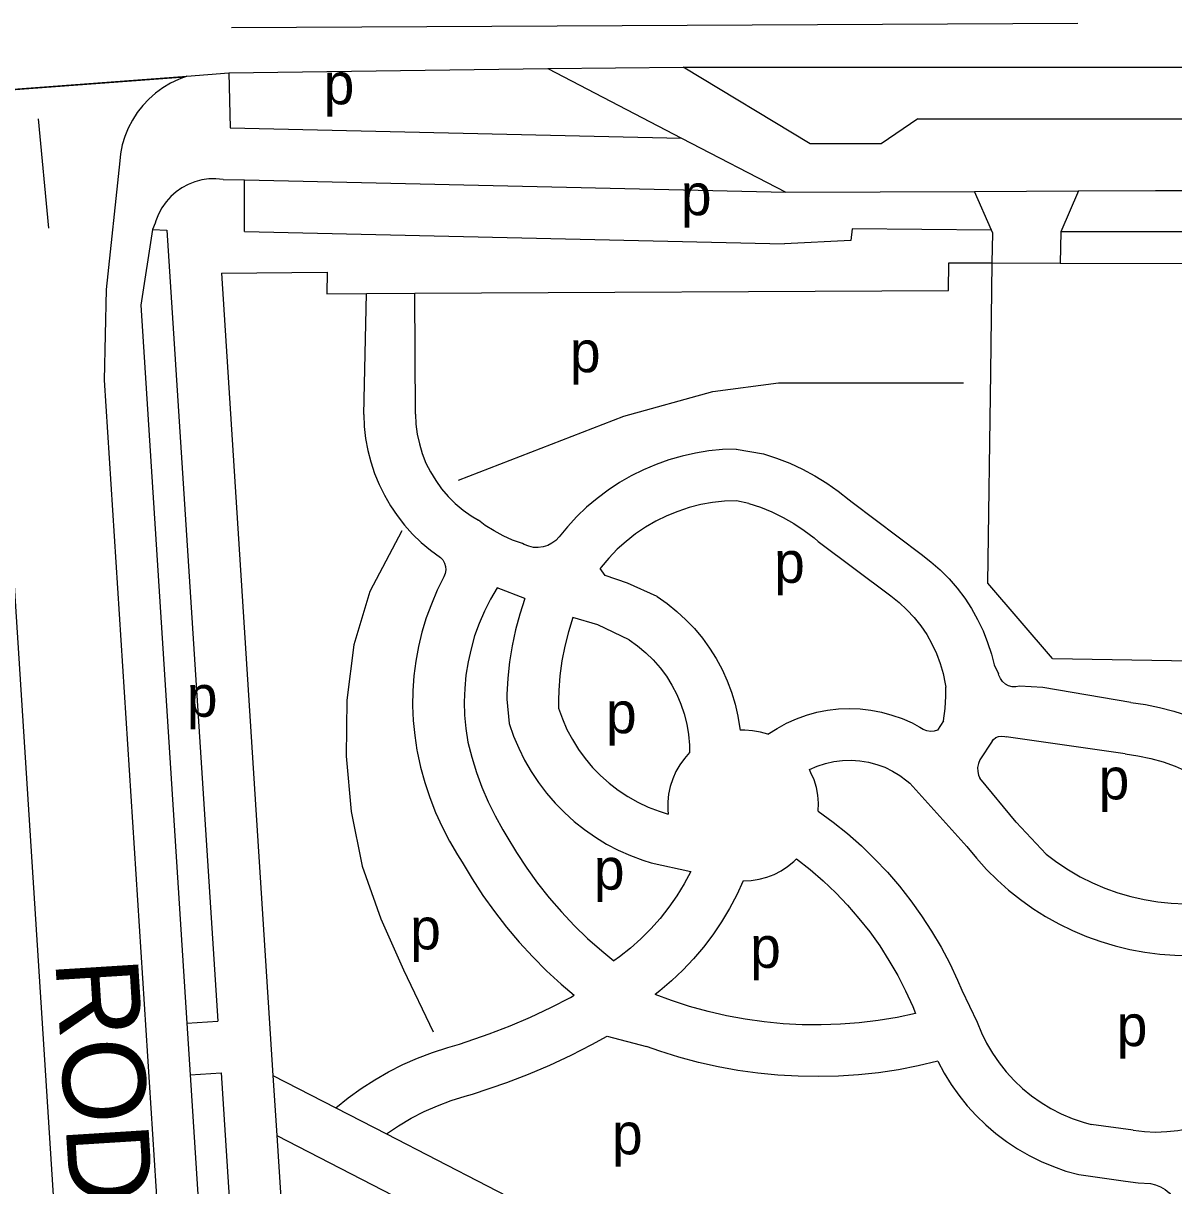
# Model space of a CAD drawing. Extents: x 159675 to 162108, y 386471 to 388472.
# Drawn here: x 160734.5 to 160845.9, y 388231.2 to 388343.7 of the extents above; entities that cross this region are included whole.
import ezdxf

# ---------------------------------------------------------------- set-up
doc = ezdxf.new("R2010")
doc.units = 0
for name, color, linetype in [('BLT_Basislijn', 7, 'Continuous'), ('BLT_Centroide', 7, 'Continuous'), ('BLT_Straatnaam_hoofdweg', 7, 'Continuous'), ('BLT_Vlakafsluiter', 7, 'Continuous')]:
    doc.layers.add(name, color=color, linetype=linetype)

msp = doc.modelspace()

# ---------------------------------------------------------------- linework, layer by layer
at = {"layer": 'BLT_Basislijn'}
for p, q in [((160754.67, 388343.26), (160836.58, 388343.67)), ((160754.41, 388338.86), (160754.52, 388333.56)), ((160735.94, 388334.44), (160736.95, 388323.85)), ((160754.52, 388333.56), (160798.22, 388332.57)), ((160821.1, 388334.42), (160947.87, 388334.42)), ((160798.22, 388332.57), (160808.32, 388327.34)), ((160753.85, 388328.57), (160755.91, 388328.53)), ((160755.91, 388328.53), (160808.32, 388327.34)), ((160755.91, 388323.53), (160755.91, 388328.53)), ((160808.32, 388327.34), (160826.59, 388327.41)), ((160826.59, 388327.41), (160836.65, 388327.45)), ((160828.22, 388323.66), (160826.59, 388327.41)), ((160836.65, 388327.45), (160844.12, 388327.48)), ((160844.12, 388327.48), (160858.93, 388327.54)), ((160755.91, 388323.53), (160808.2, 388322.34)), ((160860.38, 388323.49), (160834.93, 388323.49)), ((160828.31, 388320.48), (160834.87, 388320.46)), ((160834.87, 388320.46), (160847.78, 388320.42)), ((160767.46, 388305.81), (160767.73, 388317.53)), ((160767.73, 388317.53), (160772.41, 388317.55)), ((160772.46, 388305.86), (160772.41, 388317.55)), ((160803.51, 388302.48), (160806.15, 388302.02)), ((160804.73, 388297.22), (160803.55, 388297.48)), ((160814.73, 388297.33), (160821.42, 388292.32)), ((160811.45, 388293.55), (160818.49, 388288.28)), ((160783.05, 388288.02), (160780.38, 388289.07)), ((160828.49, 388281.61), (160828.91, 388280.74)), ((160781.32, 388278.27), (160781.55, 388275.92)), ((160786.32, 388278.19), (160786.32, 388277.42)), ((160823.6, 388276.19), (160823.02, 388275.3)), ((160828.3, 388274.23), (160827.11, 388272.42)), ((160841.17, 388272.99), (160829.65, 388274.64)), ((160830.61, 388266.38), (160827.11, 388270.64)), ((160820.32, 388270.15), (160825.85, 388264.04)), ((160795.3, 388262.44), (160799.13, 388261.62)), ((160825.37, 388250.14), (160826.84, 388247.05)), ((160750.34, 388246.93), (160753.34, 388247.13)), ((160750.34, 388246.93), (160750.66, 388241.94)), ((160776.75, 388244.91), (160779.62, 388245.91)), ((160791.03, 388245.69), (160794.84, 388244.68)), ((160750.66, 388241.94), (160753.66, 388242.14)), ((160758.68, 388241.88), (160764.75, 388238.76)), ((160758.68, 388241.88), (160759.06, 388236.07)), ((160777.98, 388240.06), (160781.32, 388241.21)), ((160764.75, 388238.76), (160769.66, 388236.24)), ((160841.96, 388236.59), (160837.88, 388237.14)), ((160759.06, 388236.07), (160785.61, 388222.41)), ((160769.66, 388236.24), (160789.89, 388225.83)), ((160836.68, 388232.29), (160841.19, 388231.65))]:
    msp.add_line(p, q, dxfattribs=at)
for points in [[(160754.41, 388338.86), (160785.27, 388339.28)], [(160785.27, 388339.28), (160798.22, 388332.57)], [(160821.1, 388334.42), (160817.54, 388332), (160810.68, 388332), (160798.39, 388339.42)], [(160798.39, 388339.42), (160959.39, 388339.42)], [(160750.17, 388338.48), (160749.53, 388338.24), (160748.75, 388337.87), (160748.01, 388337.43), (160747.31, 388336.92), (160746.66, 388336.34), (160746.07, 388335.71), (160745.53, 388335.03), (160745.07, 388334.3), (160744.67, 388333.53), (160744.34, 388332.73), (160744.09, 388331.9), (160743.92, 388331.05), (160743.84, 388330.36)], [(160750.35, 388338.55), (160750.17, 388338.48)], [(160750.35, 388338.55), (160754.41, 388338.86)], [(160743.84, 388330.36), (160742.52, 388317.92)], [(160753.85, 388328.57), (160753.16, 388328.63), (160752.47, 388328.61), (160751.79, 388328.51), (160751.12, 388328.33), (160750.48, 388328.08), (160749.87, 388327.75), (160749.31, 388327.35), (160748.79, 388326.9), (160748.33, 388326.38), (160747.93, 388325.82), (160747.6, 388325.21), (160747.34, 388324.57), (160747.27, 388324.32), (160747.03, 388323.72)], [(160836.65, 388327.45), (160834.93, 388323.49)], [(160747.03, 388323.72), (160745.88, 388316.4), (160750.34, 388246.93)], [(160747.03, 388323.72), (160748.42, 388323.67), (160753.34, 388247.13)], [(160828.22, 388323.66), (160814.76, 388323.77), (160814.63, 388322.67), (160808.2, 388322.34)], [(160828.31, 388320.48), (160828.35, 388323.36), (160828.22, 388323.66)], [(160834.93, 388323.49), (160834.87, 388320.46)], [(160772.41, 388317.55), (160824.08, 388317.83), (160824.11, 388320.49), (160828.31, 388320.48)], [(160828.16, 388309.9), (160828.31, 388320.48)], [(160753.7, 388319.5), (160763.92, 388319.6), (160763.9, 388317.51), (160767.73, 388317.53)], [(160753.7, 388319.5), (160758.68, 388241.88)], [(160742.52, 388317.92), (160742.34, 388309.14), (160755.09, 388110.44), (160760.41, 388033.7)], [(160731.91, 388315.5), (160745.11, 388109.78), (160749.09, 388052.46)], [(160776.65, 388299.48), (160792.64, 388305.65), (160801.27, 388308.04), (160807.63, 388308.87), (160825.53, 388308.87)], [(160834.15, 388282.21), (160827.89, 388289.49), (160828.16, 388309.9)], [(160834.15, 388282.21), (160864.89, 388281.69), (160865.17, 388308.55)], [(160767.46, 388305.81), (160767.51, 388304.65), (160767.64, 388303.5), (160767.85, 388302.35), (160768.14, 388301.23), (160768.51, 388300.12), (160768.95, 388299.05), (160769.46, 388298.01), (160770.05, 388297), (160770.7, 388296.04), (160771.42, 388295.12), (160772.2, 388294.26), (160773.03, 388293.45), (160773.92, 388292.7), (160774.88, 388292)], [(160772.46, 388305.86), (160772.51, 388304.89), (160772.64, 388303.92), (160772.85, 388302.97), (160773.13, 388302.04), (160773.49, 388301.13), (160773.93, 388300.26), (160774.43, 388299.43), (160775, 388298.64), (160775.64, 388297.9), (160776.33, 388297.21), (160777.08, 388296.58), (160777.87, 388296.02), (160778.58, 388295.59)], [(160803.51, 388302.48), (160802.19, 388302.43), (160800.87, 388302.3), (160799.57, 388302.09), (160798.28, 388301.8), (160797.01, 388301.44), (160795.76, 388301), (160794.54, 388300.48), (160793.36, 388299.89), (160792.21, 388299.23), (160791.11, 388298.5), (160790.05, 388297.71), (160789.04, 388296.86), (160788.09, 388295.94), (160787.19, 388294.97), (160786.38, 388293.98)], [(160806.15, 388302.02), (160807.43, 388301.6), (160808.7, 388301.1), (160809.93, 388300.53), (160811.12, 388299.89), (160812.28, 388299.18), (160813.39, 388298.4), (160814.45, 388297.56), (160814.73, 388297.33)], [(160803.55, 388297.48), (160802.39, 388297.43), (160801.24, 388297.3), (160800.09, 388297.1), (160798.97, 388296.81), (160797.86, 388296.45), (160796.79, 388296.01), (160795.75, 388295.5), (160794.74, 388294.92), (160793.78, 388294.27), (160792.86, 388293.55), (160792, 388292.78), (160791.19, 388291.94), (160790.44, 388291.06), (160790.34, 388290.92)], [(160804.73, 388297.22), (160805.87, 388296.85), (160806.98, 388296.4), (160808.06, 388295.87), (160809.1, 388295.28), (160810.1, 388294.61), (160811.06, 388293.88), (160811.45, 388293.55)], [(160782.83, 388293.35), (160781.88, 388293.68), (160780.96, 388294.08), (160780.08, 388294.56), (160779.23, 388295.1), (160778.58, 388295.59)], [(160771.16, 388294.56), (160768.07, 388288.69), (160766.52, 388283.53), (160765.84, 388278.18), (160765.78, 388272.78), (160766.25, 388267.41), (160767.32, 388262.12), (160769.11, 388257.04), (160771.31, 388252.11), (160774.19, 388246.09)], [(160786.38, 388293.98), (160786.06, 388293.64), (160785.68, 388293.36), (160785.27, 388293.15), (160784.82, 388293.01), (160784.36, 388292.95), (160783.89, 388292.97), (160783.44, 388293.07), (160783.01, 388293.25), (160782.83, 388293.35)], [(160774.88, 388292), (160775.12, 388291.75), (160775.29, 388291.45), (160775.39, 388291.12), (160775.42, 388290.78), (160775.36, 388290.44), (160775.21, 388290.11)], [(160821.42, 388292.32), (160822.37, 388291.58), (160823.27, 388290.78), (160824.12, 388289.92), (160824.91, 388289.01), (160825.64, 388288.05), (160826.3, 388287.04), (160826.89, 388285.99), (160827.41, 388284.9), (160827.86, 388283.78), (160828.23, 388282.63), (160828.49, 388281.61)], [(160795.87, 388288.21), (160792.99, 388289.52), (160790.84, 388290.24), (160790.34, 388290.92)], [(160775.21, 388290.11), (160774.57, 388288.82), (160774.01, 388287.49), (160773.51, 388286.14), (160773.1, 388284.77), (160772.76, 388283.37), (160772.5, 388281.95), (160772.32, 388280.53), (160772.22, 388279.09), (160772.2, 388277.65), (160772.26, 388276.21), (160772.4, 388274.78), (160772.61, 388273.36), (160772.64, 388273.22)], [(160780.38, 388289.07), (160779.73, 388287.96), (160779.15, 388286.8), (160778.64, 388285.61), (160778.2, 388284.4), (160777.85, 388283.16), (160777.56, 388281.89), (160777.36, 388280.62), (160777.24, 388279.33), (160777.2, 388278.04), (160777.23, 388276.75), (160777.35, 388275.46), (160777.55, 388274.14)], [(160783.05, 388288.02), (160782.57, 388286.52), (160782.16, 388284.99), (160781.83, 388283.45), (160781.59, 388281.89), (160781.42, 388280.32), (160781.33, 388278.74), (160781.32, 388278.27)], [(160795.87, 388288.21), (160796.85, 388287.53), (160797.78, 388286.78), (160798.66, 388285.97), (160799.49, 388285.11), (160800.25, 388284.19), (160800.95, 388283.22), (160801.59, 388282.21), (160802.15, 388281.16), (160802.65, 388280.07), (160803.07, 388278.95), (160803.41, 388277.8), (160803.68, 388276.64), (160803.87, 388275.46), (160803.89, 388275.29)], [(160818.49, 388288.28), (160819.3, 388287.64), (160820.05, 388286.94), (160820.75, 388286.19), (160821.39, 388285.39), (160821.96, 388284.54), (160822.47, 388283.64), (160822.9, 388282.71), (160823.27, 388281.75), (160823.55, 388280.76), (160823.76, 388279.76), (160823.81, 388279.43)], [(160787.71, 388286.19), (160787.28, 388284.81), (160786.93, 388283.41), (160786.65, 388281.98), (160786.46, 388280.55), (160786.35, 388279.11), (160786.32, 388278.19)], [(160793.15, 388284.02), (160790.12, 388285.46), (160787.71, 388286.19)], [(160793.15, 388284.02), (160793.98, 388283.43), (160794.76, 388282.78), (160795.48, 388282.08), (160796.15, 388281.31), (160796.76, 388280.5), (160797.3, 388279.64), (160797.77, 388278.74), (160798.17, 388277.81), (160798.49, 388276.85), (160798.74, 388275.86), (160798.91, 388274.86), (160798.99, 388273.85), (160799.01, 388273.13)], [(160830.95, 388279.54), (160830.59, 388279.48), (160830.24, 388279.49), (160829.89, 388279.59), (160829.58, 388279.75), (160829.3, 388279.99), (160829.09, 388280.27), (160828.95, 388280.6), (160828.91, 388280.74)], [(160823.6, 388276.19), (160823.75, 388277.37), (160823.81, 388278.56), (160823.81, 388279.43)], [(160841.73, 388277.96), (160833.21, 388279.42), (160830.95, 388279.54)], [(160786.32, 388277.42), (160786.69, 388276.38), (160787.14, 388275.36), (160787.66, 388274.37), (160788.24, 388273.43), (160788.9, 388272.53), (160789.62, 388271.68), (160790.39, 388270.89), (160791.22, 388270.15), (160792.11, 388269.47), (160793.03, 388268.86), (160794, 388268.32), (160795.01, 388267.85), (160796.05, 388267.45), (160796.94, 388267.17)], [(160806.59, 388274.89), (160807.47, 388275.46), (160808.39, 388275.96), (160809.35, 388276.39), (160810.33, 388276.74), (160811.34, 388277.02), (160812.37, 388277.22), (160813.41, 388277.34), (160814.46, 388277.38), (160815.51, 388277.34), (160816.55, 388277.23), (160817.58, 388277.03), (160818.59, 388276.75), (160819.58, 388276.4), (160820.54, 388275.98), (160821.23, 388275.61)], [(160841.73, 388277.96), (160843.14, 388277.76), (160844.51, 388277.48), (160845.87, 388277.12), (160847.2, 388276.69), (160848.51, 388276.18), (160849.78, 388275.6), (160851.02, 388274.94), (160852.23, 388274.22), (160853.38, 388273.42), (160854.49, 388272.57), (160855.56, 388271.65), (160856.56, 388270.67), (160857.51, 388269.64), (160858.4, 388268.55), (160859.22, 388267.42), (160859.98, 388266.24), (160860.37, 388265.58)], [(160781.55, 388275.92), (160781.97, 388274.71), (160782.47, 388273.54), (160783.04, 388272.39), (160783.68, 388271.28), (160784.39, 388270.22), (160785.16, 388269.2), (160786, 388268.23), (160786.89, 388267.32), (160787.84, 388266.46), (160788.84, 388265.66), (160789.89, 388264.93), (160790.98, 388264.27), (160792.11, 388263.67), (160793.28, 388263.15), (160794.48, 388262.7), (160795.3, 388262.44)], [(160806.59, 388274.89), (160805.86, 388275.1), (160805.1, 388275.23), (160804.34, 388275.29), (160803.89, 388275.29)], [(160823.02, 388275.3), (160822.68, 388275.19), (160822.32, 388275.16), (160821.96, 388275.21), (160821.62, 388275.34), (160821.31, 388275.54), (160821.23, 388275.61)], [(160777.55, 388274.14), (160777.93, 388272.66), (160778.38, 388271.2), (160778.91, 388269.76), (160779.51, 388268.36), (160780.19, 388266.99), (160780.93, 388265.65), (160781.33, 388265)], [(160828.3, 388274.23), (160828.41, 388274.38), (160828.64, 388274.56), (160828.92, 388274.68), (160829.21, 388274.72), (160829.51, 388274.68), (160829.65, 388274.64)], [(160772.64, 388273.22), (160772.97, 388271.72), (160773.38, 388270.23), (160773.86, 388268.77), (160774.42, 388267.33), (160775.06, 388265.93), (160775.76, 388264.56), (160776.54, 388263.23), (160776.98, 388262.53)], [(160799.01, 388273.13), (160798.5, 388272.56), (160798.06, 388271.94), (160797.68, 388271.28), (160797.37, 388270.58), (160797.14, 388269.85), (160796.98, 388269.1), (160796.9, 388268.34), (160796.91, 388267.58), (160796.94, 388267.17)], [(160841.17, 388272.99), (160842.41, 388272.81), (160843.64, 388272.55), (160844.84, 388272.21), (160846.02, 388271.79), (160847.17, 388271.3), (160848.29, 388270.74), (160849.37, 388270.1), (160850.41, 388269.4), (160851.4, 388268.64), (160852.34, 388267.81), (160853.23, 388266.92), (160854.05, 388265.98), (160854.82, 388264.99), (160855.52, 388263.95), (160856.01, 388263.13)], [(160810.61, 388271.48), (160811.37, 388271.81), (160812.17, 388272.07), (160812.98, 388272.25), (160813.81, 388272.36), (160814.65, 388272.38), (160815.48, 388272.32), (160816.31, 388272.19), (160817.12, 388271.98), (160817.9, 388271.69), (160818.65, 388271.32), (160819.37, 388270.89), (160820.04, 388270.39), (160820.32, 388270.15)], [(160827.11, 388272.42), (160826.96, 388272.06), (160826.89, 388271.68), (160826.9, 388271.3), (160826.98, 388270.92), (160827.11, 388270.64)], [(160811.47, 388267.46), (160811.49, 388268.23), (160811.43, 388268.99), (160811.28, 388269.74), (160811.06, 388270.47), (160810.76, 388271.17), (160810.61, 388271.48)], [(160811.47, 388267.46), (160812.91, 388266.4), (160814.3, 388265.28), (160815.64, 388264.09), (160816.92, 388262.85), (160818.15, 388261.55), (160819.32, 388260.19), (160820.42, 388258.79), (160821.47, 388257.33), (160822.44, 388255.84), (160823.35, 388254.3), (160824.19, 388252.72), (160824.95, 388251.1), (160825.37, 388250.14)], [(160830.61, 388266.38), (160833.51, 388263.3), (160834.57, 388262.5), (160835.67, 388261.77), (160836.82, 388261.11), (160838, 388260.52), (160839.21, 388260), (160840.46, 388259.55), (160841.73, 388259.18), (160843.02, 388258.89), (160844.32, 388258.68), (160845.64, 388258.55), (160846.96, 388258.49), (160848.28, 388258.52), (160849.6, 388258.62), (160850.91, 388258.81), (160852.21, 388259.07), (160853.48, 388259.42), (160853.62, 388259.46)], [(160781.33, 388265), (160782.26, 388263.44), (160783.25, 388261.94), (160784.3, 388260.48), (160785.42, 388259.06), (160786.61, 388257.7), (160787.85, 388256.39), (160789.14, 388255.14), (160790.5, 388253.95), (160791.69, 388252.98)], [(160825.85, 388264.04), (160826.77, 388262.9), (160827.76, 388261.81), (160828.8, 388260.78), (160829.89, 388259.8), (160831.04, 388258.89), (160832.23, 388258.04), (160833.47, 388257.26), (160834.75, 388256.54), (160836.07, 388255.9), (160837.42, 388255.33), (160838.8, 388254.84), (160840.21, 388254.42), (160841.63, 388254.07), (160843.07, 388253.81), (160844.53, 388253.62), (160845.99, 388253.52), (160847.45, 388253.49), (160848.92, 388253.55), (160850.38, 388253.68), (160851.83, 388253.89), (160853.27, 388254.19), (160854.68, 388254.56), (160855.09, 388254.68)], [(160804.21, 388260.7), (160804.98, 388260.74), (160805.73, 388260.86), (160806.47, 388261.06), (160807.18, 388261.33), (160807.86, 388261.68), (160808.5, 388262.1), (160809.09, 388262.58), (160809.35, 388262.83)], [(160809.35, 388262.83), (160810.67, 388261.8), (160811.93, 388260.71), (160813.15, 388259.55), (160814.3, 388258.35), (160815.4, 388257.08), (160816.44, 388255.77), (160817.41, 388254.41), (160818.31, 388253), (160819.15, 388251.56), (160819.92, 388250.07), (160820.61, 388248.55), (160820.89, 388247.87)], [(160776.98, 388262.53), (160777.96, 388260.89), (160779, 388259.29), (160780.11, 388257.73), (160781.29, 388256.22), (160782.52, 388254.77), (160783.82, 388253.36), (160785.17, 388252.01), (160786.58, 388250.72), (160787.85, 388249.64)], [(160799.13, 388261.62), (160798.49, 388260.42), (160797.78, 388259.26), (160797, 388258.15), (160796.16, 388257.08), (160795.26, 388256.06), (160794.3, 388255.1), (160793.28, 388254.2), (160792.21, 388253.36), (160791.69, 388252.98)], [(160804.21, 388260.7), (160803.58, 388259.34), (160802.87, 388258.02), (160802.1, 388256.73), (160801.26, 388255.49), (160800.35, 388254.3), (160799.38, 388253.16), (160798.35, 388252.07), (160797.26, 388251.04), (160796.12, 388250.06), (160795.68, 388249.71)], [(160779.62, 388245.91), (160781.63, 388246.68), (160783.62, 388247.53), (160785.57, 388248.45), (160787.49, 388249.44), (160787.85, 388249.64)], [(160820.89, 388247.87), (160819.09, 388247.49), (160817.27, 388247.19), (160815.43, 388246.97), (160813.6, 388246.83), (160811.75, 388246.77), (160809.9, 388246.79), (160808.06, 388246.88), (160806.23, 388247.06), (160804.4, 388247.32), (160802.58, 388247.65), (160800.79, 388248.07), (160799.01, 388248.56), (160797.25, 388249.13), (160795.68, 388249.71)], [(160826.84, 388247.05), (160827.27, 388246.01), (160827.76, 388245), (160828.33, 388244.03), (160828.96, 388243.1), (160829.66, 388242.22), (160830.42, 388241.39), (160831.24, 388240.62), (160832.11, 388239.91), (160833.03, 388239.26), (160833.99, 388238.68), (160834.99, 388238.17), (160836.03, 388237.73), (160837.09, 388237.36), (160837.88, 388237.14)], [(160764.75, 388238.76), (160765.96, 388239.73), (160767.22, 388240.63), (160768.53, 388241.47), (160769.87, 388242.24), (160771.25, 388242.94), (160772.67, 388243.56), (160774.12, 388244.11), (160775.59, 388244.59), (160776.75, 388244.91)], [(160781.32, 388241.21), (160783.42, 388242.02), (160785.49, 388242.89), (160787.53, 388243.85), (160789.53, 388244.87), (160791.03, 388245.69)], [(160823.04, 388243.25), (160821.14, 388242.81), (160819.22, 388242.44), (160817.29, 388242.15), (160815.36, 388241.94), (160813.41, 388241.82), (160811.46, 388241.77), (160809.51, 388241.8), (160807.56, 388241.91), (160805.62, 388242.1), (160803.69, 388242.37), (160801.77, 388242.72), (160799.86, 388243.15), (160797.98, 388243.65), (160796.12, 388244.23), (160794.84, 388244.68)], [(160823.04, 388243.25), (160823.65, 388242.11), (160824.33, 388241.02), (160825.07, 388239.96), (160825.88, 388238.96), (160826.75, 388238), (160827.67, 388237.11), (160828.65, 388236.27), (160829.68, 388235.49), (160830.76, 388234.78), (160831.88, 388234.14), (160833.03, 388233.56), (160834.22, 388233.06), (160835.44, 388232.64), (160836.68, 388232.29)], [(160750.66, 388241.94), (160759.08, 388110.71), (160762.15, 388066.46)], [(160753.66, 388242.14), (160762.08, 388110.91), (160765.14, 388066.67), (160762.15, 388066.46)], [(160841.96, 388236.59), (160843.04, 388236.46), (160844.12, 388236.41), (160845.2, 388236.45), (160846.27, 388236.56), (160847.34, 388236.75), (160848.39, 388237.02), (160849.41, 388237.36), (160850.4, 388237.79), (160851.37, 388238.28), (160852.29, 388238.84), (160853.17, 388239.47), (160854, 388240.17), (160854.77, 388240.92), (160855.02, 388241.18)], [(160769.66, 388236.24), (160770.84, 388237.02), (160772.06, 388237.74), (160773.32, 388238.38), (160774.61, 388238.95), (160775.93, 388239.45), (160777.28, 388239.88), (160777.98, 388240.06)], [(160759.06, 388236.07), (160763.05, 388173.75)], [(160841.19, 388231.65), (160842.43, 388231.49), (160843.61, 388231.42)], [(160843.61, 388231.42), (160844.11, 388231.31), (160844.59, 388231.12), (160845.03, 388230.86), (160845.43, 388230.54), (160845.67, 388230.28)]]:
    msp.add_lwpolyline(points, dxfattribs=at)
at = {"layer": 'BLT_Vlakafsluiter'}
msp.add_line((160722.41, 388336.41), (160750.17, 388338.48), dxfattribs=at)
for points in [[(160785.27, 388339.28), (160798.39, 388339.42)], [(160722.3, 388336.45), (160750.35, 388338.55)]]:
    msp.add_lwpolyline(points, dxfattribs=at)

# ---------------------------------------------------------------- texts
at = {"layer": 'BLT_Centroide'}
for p in [(160763.58, 388335.83), (160798.16, 388325.1), (160787.42, 388309.91), (160807.19, 388289.54), (160750.34, 388276.58), (160790.91, 388274.99), (160838.6, 388268.59), (160789.74, 388259.86), (160771.96, 388254.08), (160804.87, 388252.29), (160840.35, 388244.72), (160791.49, 388234.25)]:
    msp.add_text('p', height=4, dxfattribs=at).set_placement(p)
at = {"layer": 'BLT_Straatnaam_hoofdweg'}
msp.add_text('RODE KRUISLAAN', height=8, rotation=273.6049, dxfattribs=at).set_placement((160737.6, 388252.99))

doc.saveas('drawing.dxf')
